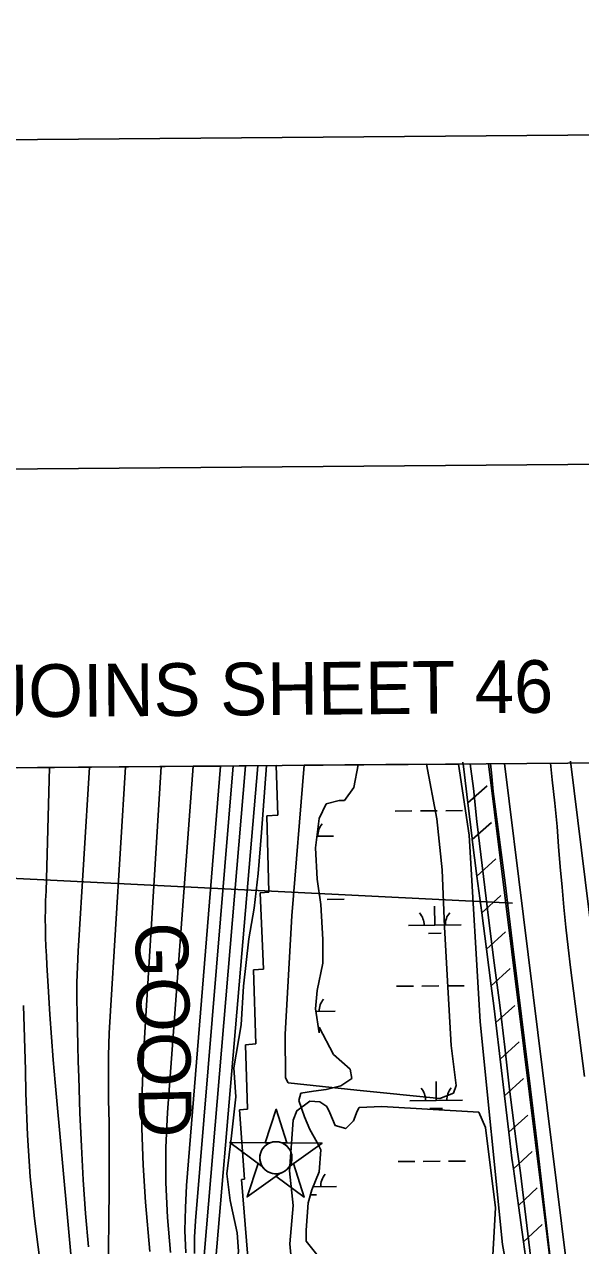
# Model space of a CAD drawing. Extents: x 3567028 to 3605064, y 510945 to 536587.
# Drawn here: x 3578355 to 3579410, y 533685 to 536003 of the extents above; entities that cross this region are included whole.
import ezdxf

# ---------------------------------------------------------------- set-up
doc = ezdxf.new("R2010")
doc.units = 0
for name, color, linetype in [('G-ANNO-NPLT', 7, 'Continuous'), ('V-ANNO-SYMB', 7, 'Continuous'), ('V-ANNO-TEXT', 7, 'Continuous'), ('V-CHAN-NAID', 7, 'Continuous'), ('V-FLOD-BASE', 7, 'Continuous'), ('V-GRID-FRAM', 7, 'Continuous'), ('V-LEVE-TOET', 7, 'Continuous'), ('V-RIVR-EDGE', 7, 'Continuous'), ('V-RIVR-RANG', 7, 'Continuous'), ('V-ROAD-CNTR', 7, 'Continuous'), ('V-RRAP-FSHR', 7, 'Continuous'), ('V-RRAP-RVMT', 7, 'Continuous'), ('V-RRAP-RVMT-IDEN', 7, 'Continuous'), ('V-SITE-VEGE', 7, 'Continuous'), ('V-SURV-LINE', 7, 'Continuous'), ('V-TOPO-DPTH', 7, 'Continuous'), ('V-TOPO-MAJR', 7, 'Continuous'), ('V-TOPO-MINR', 7, 'Continuous'), ('V-WETL-SWMP', 7, 'Continuous')]:
    doc.layers.add(name, color=color, linetype=linetype)

msp = doc.modelspace()

# ---------------------------------------------------------------- linework, layer by layer
at = {"layer": 'G-ANNO-NPLT'}
msp.add_lwpolyline([(3567815.5, 511528.3), (3604480.9, 511837.7), (3604277, 536003.5), (3567611.7, 535694.2)], close=True, dxfattribs=at)
at = {"layer": 'V-ANNO-SYMB'}
msp.add_lwpolyline([(3570560.3, 512176.6), (3603642.3, 512455.7), (3603449, 535371.4), (3570367, 535092.3), (3570560.3, 512176.6)], dxfattribs=at)
at = {"layer": 'V-CHAN-NAID'}
for points in [[(3578820.9, 533880.7), (3578811.3, 533880.8), (3578832.4, 533944.2), (3578852.7, 533880.5), (3578843.1, 533880.5), (3578841.5, 533881.1), (3578839.4, 533881.7), (3578837.4, 533882.2), (3578835.3, 533882.5), (3578834.2, 533882.6), (3578832.6, 533882.7), (3578830.9, 533882.7), (3578829.5, 533882.6), (3578827.6, 533882.4), (3578826.3, 533882.2), (3578824.5, 533881.8), (3578822.9, 533881.4), (3578821.9, 533881.1)], [(3578820.9, 533880.7), (3578744.4, 533881.2), (3578806, 533835.8), (3578804.9, 533837.7), (3578804, 533839.4), (3578803.2, 533841.3), (3578802.5, 533843.4), (3578802.2, 533844.7), (3578801.8, 533846.3), (3578801.6, 533847.8), (3578801.4, 533849.4), (3578801.3, 533851.1), (3578801.2, 533852.7), (3578801.4, 533854.8), (3578801.5, 533856.4), (3578801.9, 533858.6), (3578802.4, 533860.5), (3578803, 533862.4), (3578803.7, 533864.1), (3578804.4, 533865.7), (3578805.2, 533867.2), (3578806.3, 533869), (3578807.3, 533870.4), (3578808.3, 533871.7), (3578809.3, 533872.8), (3578810.6, 533874.2), (3578811.7, 533875.1), (3578813.4, 533876.5), (3578814.6, 533877.4), (3578816.3, 533878.5), (3578818, 533879.4), (3578819.5, 533880.1)], [(3578843.1, 533880.5), (3578919.6, 533880), (3578857.4, 533835.5), (3578858.3, 533837), (3578859.2, 533838.8), (3578860, 533840.4), (3578860.7, 533842.4), (3578861.2, 533844.1), (3578861.6, 533845.8), (3578862, 533847.8), (3578862.2, 533849.4), (3578862.3, 533851.6), (3578862.3, 533853.6), (3578862.1, 533855.8), (3578861.8, 533857.6), (3578861.3, 533859.8), (3578860.7, 533862), (3578860, 533864), (3578859.3, 533865.4), (3578858.3, 533867.3), (3578857.2, 533869), (3578856, 533870.7), (3578854.8, 533872.3), (3578853.5, 533873.6), (3578851.9, 533875.2), (3578850.1, 533876.6), (3578848.4, 533877.8), (3578846.5, 533878.9), (3578845.1, 533879.7)], [(3578839.3, 533822.6), (3578777.1, 533778), (3578798.2, 533841.5), (3578806, 533835.8), (3578806.6, 533834.9), (3578808, 533833), (3578809.2, 533831.6), (3578810.7, 533830.1), (3578812.1, 533828.8), (3578813.5, 533827.7), (3578814.9, 533826.7), (3578816.6, 533825.7), (3578818.3, 533824.8), (3578820.1, 533823.9), (3578821.5, 533823.4), (3578823.2, 533822.9), (3578825.4, 533822.3), (3578826.9, 533822), (3578829, 533821.8), (3578830.5, 533821.6), (3578832.3, 533821.6), (3578834, 533821.7), (3578835.7, 533821.9), (3578837.6, 533822.2)], [(3578857.4, 533835.5), (3578865.2, 533841.1), (3578885.4, 533777.3), (3578831.5, 533817), (3578839.3, 533822.6), (3578841, 533823), (3578842.6, 533823.6), (3578844.8, 533824.5), (3578846.5, 533825.4), (3578848.4, 533826.5), (3578850.1, 533827.7), (3578851.7, 533829), (3578852.9, 533830.1), (3578854.3, 533831.6), (3578855.5, 533833), (3578856.6, 533834.4)]]:
    msp.add_lwpolyline(points, close=True, dxfattribs=at)
msp.add_circle((3578831.8, 533852.2), 30.5, dxfattribs=at)
at = {"layer": 'V-FLOD-BASE'}
msp.add_lwpolyline([(3579238.9, 534600.1), (3579240.6, 534583.1), (3579244, 534547.3), (3579251.8, 534489.6), (3579259.3, 534431.8), (3579266.6, 534373.9), (3579273.6, 534316.1), (3579280.4, 534258.2), (3579291.8, 534166.3), (3579303.3, 534074.4), (3579314.9, 533982.6), (3579327.5, 533877.8), (3579339.7, 533772.9), (3579351.7, 533668)], dxfattribs=at)
at = {"layer": 'V-GRID-FRAM'}
msp.add_lwpolyline([(3571081.5, 534531.3), (3602744.1, 534798.4), (3602905.4, 516616.2), (3571226.9, 516349), (3571081.5, 534531.3)], dxfattribs=at)
at = {"layer": 'V-LEVE-TOET'}
for points in [[(3579200.4, 534599.8), (3579201.5, 534590.7), (3579206.4, 534553), (3579213.2, 534490.3), (3579220.4, 534427.6), (3579227.9, 534364.9), (3579235.7, 534302.3), (3579246.1, 534222.2), (3579256.4, 534142.1), (3579266.4, 534062), (3579270.7, 534022.2), (3579275.2, 533982.4), (3579280, 533942.6), (3579285, 533902.9), (3579290.4, 533863.2), (3579295.9, 533823.5), (3579323.4, 533592)], [(3579352.5, 534601.1), (3579356, 534569.8), (3579360.7, 534525.4), (3579365.2, 534481), (3579368.1, 534442.7), (3579371.2, 534404.4), (3579374.6, 534366.1), (3579378.2, 534327.9), (3579382.1, 534289.6), (3579386.3, 534251.4), (3579390.7, 534213.2), (3579399.7, 534144.3), (3579408.4, 534075.4), (3579417, 534006.4)]]:
    msp.add_lwpolyline(points, dxfattribs=at)
at = {"layer": 'V-RIVR-EDGE'}
msp.add_lwpolyline([(3578759.8, 533418.5), (3578759.2, 533432.6), (3578751.9, 533445.5), (3578747.1, 533491.4), (3578743.5, 533521.5), (3578757.1, 533569.8), (3578761.4, 533590), (3578757.3, 533637.8), (3578761, 533674.6), (3578758.1, 533709.5), (3578745.3, 533770.8), (3578738.7, 533821.7), (3578747.5, 533894), (3578755.6, 533968.1), (3578752.1, 534022.6), (3578765.8, 534104.7), (3578770.2, 534178.2), (3578780.3, 534267.7), (3578790.8, 534325.8), (3578798.4, 534392), (3578804.7, 534469.8), (3578814.1, 534596.6)], dxfattribs=at)
at = {"layer": 'V-RIVR-RANG'}
msp.add_line((3579280.9, 534335.4), (3578122.3, 534393.3), dxfattribs=at)
at = {"layer": 'V-ROAD-CNTR'}
msp.add_lwpolyline([(3579390.6, 534604.7), (3579425.6, 534323.2), (3579477.9, 533896), (3579511.4, 533571.6), (3579529.4, 533437.4), (3579582.9, 533163.3), (3579675.1, 532684.9), (3579763.9, 532246.9), (3579878.2, 531633.7), (3579981.3, 531069.5), (3580080.1, 530529.2), (3580133.9, 530319.5), (3580158, 530251.5), (3580186.6, 530191.2), (3580216.7, 530137.7), (3580241.4, 530098.9), (3580287.8, 530038.4), (3580340.1, 529982.9), (3580407.9, 529925.4), (3580481.6, 529877.4), (3580659.6, 529797.7), (3580904.4, 529690.4), (3581088.3, 529614.1)], dxfattribs=at)
at = {"layer": 'V-RRAP-FSHR'}
for p, q in [((3579195.9, 534525.6), (3579232.3, 534558.2)), ((3579204.2, 534456.1), (3579240.6, 534488.7)), ((3579213.2, 534386.7), (3579249.3, 534419.6)), ((3579222.2, 534317.3), (3579258.3, 534350.2)), ((3579231.2, 534247.9), (3579267.3, 534280.8)), ((3579240.2, 534178.4), (3579276.2, 534211.4)), ((3579248.8, 534109), (3579285.2, 534141.5)), ((3579257.1, 534039.5), (3579293.5, 534072)), ((3579265.4, 533970), (3579301.8, 534002.5)), ((3579273.6, 533900.5), (3579310, 533933)), ((3579282.3, 533831), (3579318.1, 533864.2)), ((3579291.8, 533761.7), (3579327.6, 533794.9)), ((3579301.4, 533692.3), (3579337.2, 533725.5))]:
    msp.add_line(p, q, dxfattribs=at)
for points in [[(3579187.6, 534595.1), (3579186.7, 534602.9)], [(3579195.9, 534525.6), (3579187.6, 534595.1)], [(3579204.2, 534456.1), (3579204, 534458.1), (3579195.9, 534525.6)], [(3579213.2, 534386.7), (3579204.2, 534456.1)], [(3579222.2, 534317.3), (3579213.2, 534386.7)], [(3579231.2, 534247.9), (3579222.2, 534317.3)], [(3579240.2, 534178.4), (3579231.2, 534247.9)], [(3579248.8, 534109), (3579245.1, 534140.5), (3579240.2, 534178.4)], [(3579257.1, 534039.5), (3579248.8, 534109)], [(3579265.4, 533970), (3579257.1, 534039.5)], [(3579273.6, 533900.5), (3579265.4, 533970)], [(3579282.3, 533831), (3579279.4, 533851.5), (3579273.6, 533900.5)], [(3579291.8, 533761.7), (3579282.3, 533831)], [(3579301.4, 533692.3), (3579291.8, 533761.7)], [(3579311, 533623), (3579301.4, 533692.3)]]:
    msp.add_lwpolyline(points, dxfattribs=at)
at = {"layer": 'V-RRAP-RVMT'}
for p, q in [((3578341.9, 534592.6), (3578832.3, 534596.7)), ((3578832.3, 534596.7), (3578835.3, 534502.4)), ((3578835.3, 534502.4), (3578814.4, 534501.5)), ((3578814.4, 534501.5), (3578818.7, 534356.2)), ((3578818.7, 534356.2), (3578801.9, 534355)), ((3578801.9, 534355), (3578808.2, 534210.4)), ((3578808.2, 534210.4), (3578789.1, 534209.1)), ((3578789.1, 534209.1), (3578793.6, 534068.6)), ((3578793.6, 534068.6), (3578774.4, 534066.8)), ((3578774.4, 534066.8), (3578778, 533944.6)), ((3578778, 533944.6), (3578763, 533943)), ((3578763, 533943), (3578772.4, 533811.6)), ((3578772.4, 533811.6), (3578766.9, 533810.9)), ((3578766.9, 533810.9), (3578778.6, 533663.4))]:
    msp.add_line(p, q, dxfattribs=at)
at = {"layer": 'V-SITE-VEGE'}
for p, q in [((3578885.2, 534597.2), (3579117.3, 534599.1)), ((3579117.3, 534599.1), (3579137.3, 534495.4)), ((3578862, 534311.5), (3578885.2, 534597.2)), ((3579137.3, 534495.4), (3579147.3, 534398.6)), ((3579147.3, 534398.6), (3579151.4, 534290.8)), ((3578849.3, 534087), (3578862, 534311.5)), ((3579151.4, 534290.8), (3579157.5, 534187.1)), ((3579157.5, 534187.1), (3579164.6, 534065.3)), ((3578850.3, 534004.2), (3578849.3, 534087)), ((3579164.6, 534065.3), (3579173.6, 533989.5)), ((3578855.3, 533994.2), (3578850.3, 534004.2)), ((3578985.1, 533980.4), (3578855.3, 533994.2)), ((3579142.7, 533964.6), (3578985.1, 533980.4)), ((3579168.7, 533974.6), (3579142.7, 533964.6)), ((3579173.6, 533989.5), (3579168.7, 533974.6))]:
    msp.add_line(p, q, dxfattribs=at)
msp.add_lwpolyline([(3578868.7, 533580.2), (3578858.6, 533688.9), (3578864.5, 533761.7), (3578857.5, 533827.6), (3578864.4, 533923.4), (3578871.4, 533941.4), (3578896.3, 533959.3), (3578915.2, 533958.4), (3578928.2, 533949.4), (3578934.2, 533937.4), (3578944.2, 533913.5), (3578964.2, 533907.5), (3578979.1, 533922.5), (3578986.1, 533940.5), (3578990.1, 533947.4), (3579033, 533949.5), (3579216.6, 533938.7), (3579229.6, 533909.8), (3579248.7, 533757.1), (3579240.7, 533621.9)], dxfattribs=at)
at = {"layer": 'V-SURV-LINE'}
for points in [[(3579379.9, 533432.8), (3579235.1, 534600.1)], [(3579265.3, 534600.4), (3579409.6, 533436.5)]]:
    msp.add_lwpolyline(points, dxfattribs=at)
at = {"layer": 'V-TOPO-DPTH'}
for points in [[(3578675.1, 534595.4), (3578614.5, 534594.9), (3578580.9, 534048.7), (3578578.1, 533978.4), (3578577.4, 533908.1), (3578579.9, 533837.8), (3578584.5, 533767.6), (3578592.7, 533674.4)], [(3578592.7, 533674.4), (3578584.5, 533767.6), (3578579.9, 533837.8), (3578577.4, 533908.1), (3578578.1, 533978.4), (3578580.9, 534048.7), (3578614.5, 534594.9)], [(3578675.1, 534595.4), (3578626.4, 533937.9), (3578623.3, 533871.4), (3578622.8, 533804.9), (3578626, 533738.5), (3578631.7, 533672.1)], [(3578631.7, 533672.1), (3578626, 533738.5), (3578622.8, 533804.9), (3578623.3, 533871.4), (3578626.4, 533937.9), (3578675.1, 534595.4)], [(3578726.7, 534595.8), (3578662.3, 533799.6), (3578660.1, 533756.9), (3578659.4, 533714.3), (3578661.1, 533671.7)], [(3578661.1, 533671.7), (3578659.4, 533714.3), (3578660.1, 533756.9), (3578662.3, 533799.6), (3578726.7, 534595.8), (3578675.1, 534595.4)], [(3578696.1, 533666.4), (3578774.2, 534596.2), (3578726.7, 534595.8)]]:
    msp.add_lwpolyline(points, dxfattribs=at)
at = {"layer": 'V-TOPO-MAJR'}
msp.add_lwpolyline([(3578513.5, 533619.6), (3578515.5, 533792.1), (3578515.8, 533834.5), (3578515.7, 533876.9), (3578515.3, 533919.3), (3578514.6, 533961.6), (3578514.2, 534004), (3578514.5, 534046.4), (3578515.8, 534088.7), (3578517.9, 534131.1), (3578546.5, 534594.3)], dxfattribs=at)
at = {"layer": 'V-TOPO-MINR'}
for points in [[(3578451.3, 533579.1), (3578413.1, 533995.2), (3578409.4, 534038.1), (3578406, 534081.1), (3578403, 534124.1), (3578400.3, 534167.1), (3578397.3, 534218.2), (3578396.4, 534235.7), (3578395.6, 534253.2), (3578395, 534270.7), (3578394.5, 534288.2), (3578394.4, 534305.7), (3578394.5, 534323.2), (3578395.1, 534340.7), (3578395.9, 534358.2), (3578402.5, 534593.1)], [(3578476.2, 533682.8), (3578470.8, 533746.3), (3578466.2, 533810), (3578462.8, 533873.7), (3578460.1, 533937.4), (3578457.9, 534005.2), (3578456.9, 534035.1), (3578456, 534065), (3578455.3, 534095), (3578454.6, 534124.9), (3578454.3, 534154.9), (3578454.5, 534184.8), (3578455.5, 534214.7), (3578456.9, 534244.6), (3578478.5, 534593.7)], [(3578592.7, 533674.4), (3578584.5, 533767.6), (3578579.9, 533837.8), (3578577.4, 533908.1), (3578578.1, 533978.4), (3578580.9, 534048.7), (3578614.5, 534594.9)], [(3578631.7, 533672.1), (3578626, 533738.5), (3578622.8, 533804.9), (3578623.3, 533871.4), (3578626.4, 533937.9), (3578675.1, 534595.4)], [(3578661.1, 533671.7), (3578659.4, 533714.3), (3578660.1, 533756.9), (3578662.3, 533799.6), (3578726.7, 534595.8)], [(3578677.2, 533670.4), (3578677.7, 533701.4), (3578679.4, 533732.5), (3578750.6, 534596)], [(3578696.1, 533666.4), (3578774.2, 534596.2)], [(3578712.6, 533601.3), (3578797.4, 534596.4)], [(3578383.9, 533657.7), (3578374, 533736.6), (3578366, 533815.7), (3578360.9, 533895.1), (3578357.7, 533974.5), (3578356.8, 534018.2), (3578355.1, 534079.9), (3578352.8, 534141.5)]]:
    msp.add_lwpolyline(points, dxfattribs=at)
at = {"layer": 'V-WETL-SWMP'}
for p, q in [((3578988.2, 534598), (3579178, 534599.6)), ((3579178, 534599.6), (3579198.4, 534464.6)), ((3578979.6, 534554.9), (3578988.2, 534598)), ((3578962.3, 534530.6), (3578979.6, 534554.9)), ((3578927.5, 534523.7), (3578951.8, 534530.6)), ((3578951.8, 534530.6), (3578962.3, 534530.6)), ((3578913.7, 534495.9), (3578927.5, 534523.7)), ((3579057.9, 534510.2), (3579089.9, 534510.5)), ((3579105.9, 534510.6), (3579137.9, 534510.9)), ((3579153.9, 534511), (3579185.9, 534511.3)), ((3578906.7, 534440.3), (3578913.7, 534495.9)), ((3578909.5, 534462.6), (3578941.3, 534462.8)), ((3579198.4, 534464.6), (3579219.2, 534110.4)), ((3578910.2, 534381.3), (3578906.7, 534440.3)), ((3578917.1, 534332.7), (3578910.2, 534381.3)), ((3578920.6, 534266.7), (3578917.1, 534332.7)), ((3578929.4, 534342.6), (3578961.4, 534342.9)), ((3579133.2, 534293.6), (3579132.8, 534329.6)), ((3579083.2, 534293.2), (3579183.2, 534294)), ((3579121.3, 534278.1), (3579145.3, 534278.3)), ((3578920.6, 534221.6), (3578920.6, 534266.7)), ((3578910.2, 534169.5), (3578920.6, 534221.6)), ((3578906.7, 534134.8), (3578910.2, 534169.5)), ((3579060.7, 534177.6), (3579092.7, 534177.8)), ((3579108.7, 534178), (3579140.7, 534178.3)), ((3579156.7, 534178.4), (3579188.7, 534178.7)), ((3578913.7, 534089.6), (3578906.7, 534134.8)), ((3578907.5, 534129.9), (3578944.1, 534130.2)), ((3578941.4, 534047.9), (3578913.7, 534100)), ((3578913.7, 534100), (3578913.7, 534089.6)), ((3579219.2, 534110.4), (3579261.8, 533687.7)), ((3578972.7, 534020.2), (3578941.4, 534047.9)), ((3578976.2, 534002.8), (3578972.7, 534020.2)), ((3578955.3, 533988.9), (3578976.2, 534002.8)), ((3579136, 533961), (3579135.7, 533997)), ((3578875.5, 533961.1), (3578878.9, 533975)), ((3578878.9, 533975), (3578903.2, 533978.5)), ((3578903.2, 533978.5), (3578927.5, 533982)), ((3578927.5, 533982), (3578955.3, 533988.9)), ((3578885.9, 533929.9), (3578875.5, 533961.1)), ((3579086, 533960.5), (3579186, 533961.4)), ((3578896.3, 533905.6), (3578885.9, 533929.9)), ((3579124.1, 533945.4), (3579148.1, 533945.6)), ((3578910.2, 533881.3), (3578896.3, 533905.6)), ((3578917.1, 533867.4), (3578910.2, 533881.3)), ((3578913.7, 533825.7), (3578917.1, 533867.4)), ((3579063.5, 533844.9), (3579095.5, 533845.2)), ((3579111.5, 533845.3), (3579143.5, 533845.6)), ((3579159.5, 533845.7), (3579191.5, 533846)), ((3578899.8, 533791), (3578913.7, 533825.7)), ((3578892.8, 533766.7), (3578899.8, 533791)), ((3578902.2, 533797.1), (3578946.9, 533797.5)), ((3578889.4, 533714.6), (3578892.8, 533766.7)), ((3578897.1, 533781.6), (3578909, 533781.7)), ((3578889.4, 533693.8), (3578889.4, 533714.6)), ((3578917.1, 533659), (3578889.4, 533693.8)), ((3579261.8, 533687.7), (3579273.7, 533623.2))]:
    msp.add_line(p, q, dxfattribs=at)
for centre, start, end in [((3578946.5, 534463.3), 139.7115, 181.2552), ((3579077.9, 534293.6), 359.7115, 41.2552), ((3579188.4, 534294.6), 139.7115, 181.2552), ((3578949.3, 534130.7), 139.7115, 181.2552), ((3579080.7, 533961), 359.7115, 41.2552), ((3579191.2, 533961.9), 139.7115, 181.2552), ((3578952.1, 533798), 139.7115, 181.2552)]:
    msp.add_arc(centre, 35.2, start, end, dxfattribs=at)

# ---------------------------------------------------------------- texts
at = {"layer": 'V-ANNO-TEXT'}
msp.add_text('JOINS SHEET 46', height=100, rotation=0.4833, dxfattribs=at).set_placement((3578295.5, 534688))
at = {"layer": 'V-RRAP-RVMT-IDEN'}
msp.add_text('GOOD', height=100, rotation=271.1481, dxfattribs=at).set_placement((3578564.8, 534298.1))

doc.saveas('drawing.dxf')
